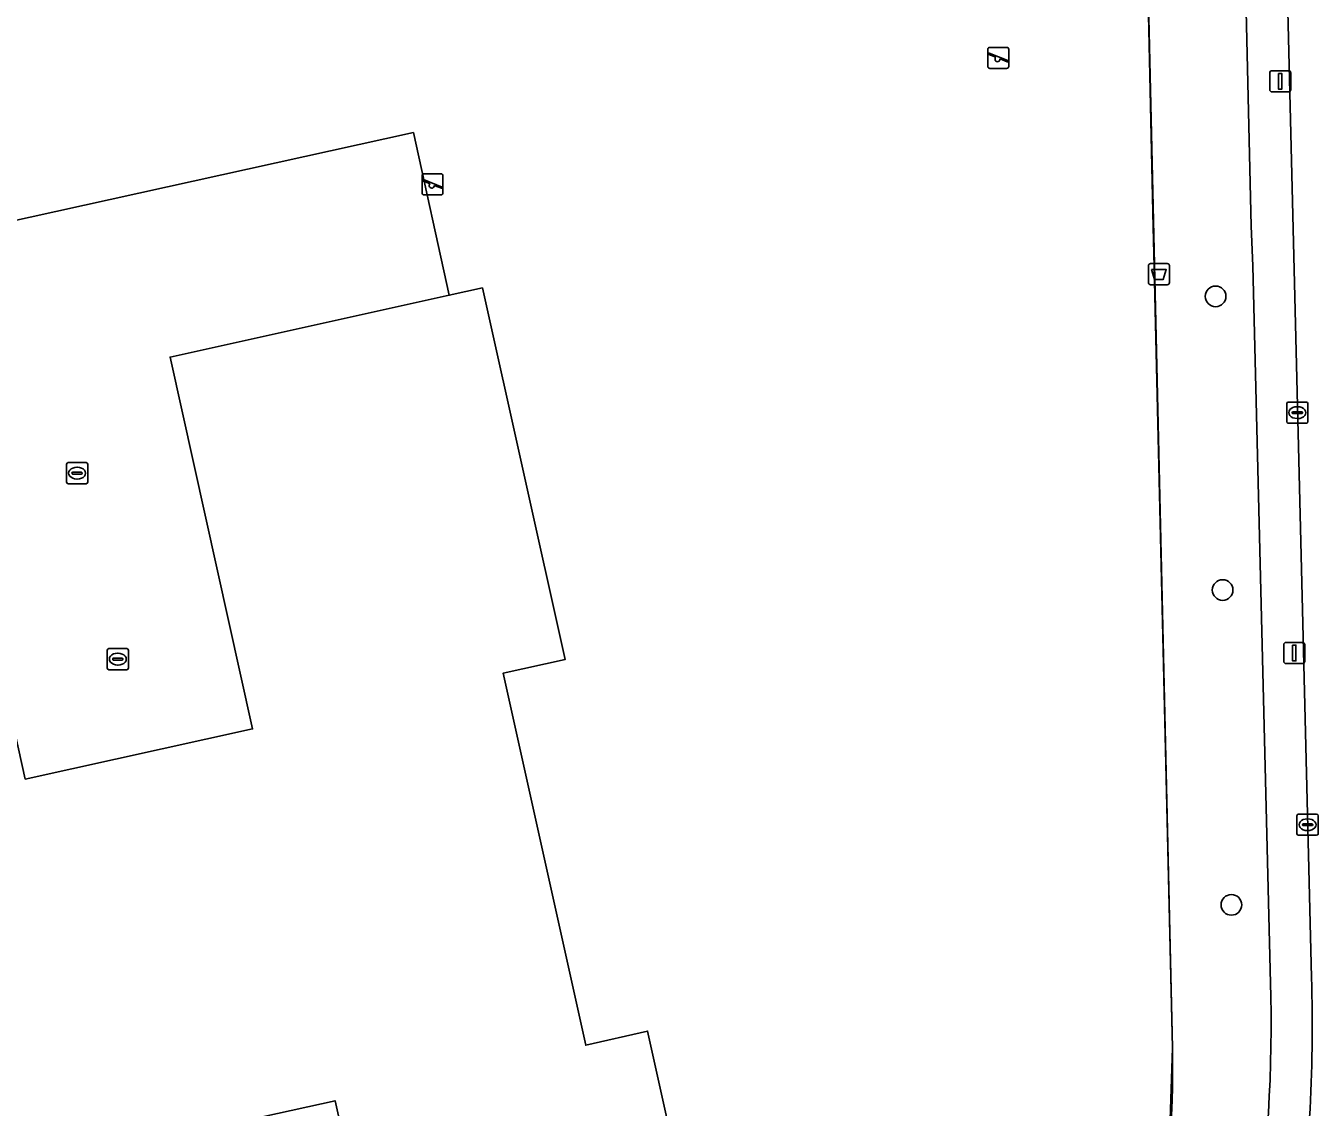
# Model space of a CAD drawing. Extents: x 157320 to 158835, y 386650 to 388491.
# Drawn here: x 157811.4 to 157872.6, y 387636.3 to 387687.5 of the extents above; entities that cross this region are included whole.
import ezdxf

# ---------------------------------------------------------------- set-up
doc = ezdxf.new("R2010")
doc.units = 0
for name, color, linetype in [('IMGEO_Afvalbak', 7, 'Continuous'), ('IMGEO_Boom', 7, 'Continuous'), ('IMGEO_Groenvoorziening', 7, 'Continuous'), ('IMGEO_Hek', 7, 'Continuous'), ('IMGEO_Kolk', 7, 'Continuous'), ('IMGEO_Lichtmast', 7, 'Continuous'), ('IMGEO_Pand', 7, 'Continuous'), ('IMGEO_Rijbaan_lokaal_gesloten', 7, 'Continuous'), ('IMGEO_Speelvoorziening', 7, 'Continuous'), ('IMGEO_Voetpad_open', 7, 'Continuous')]:
    doc.layers.add(name, color=color, linetype=linetype)

msp = doc.modelspace()

# ---------------------------------------------------------------- linework, layer by layer
at = {"layer": 'IMGEO_Afvalbak'}
for p, q in [((157864.527, 387675.311), (157864.527, 387676.111)), ((157864.527, 387676.111), (157864.527, 387675.311)), ((157864.627, 387676.211), (157865.417, 387676.211)), ((157865.417, 387676.211), (157864.627, 387676.211)), ((157865.517, 387676.111), (157865.517, 387675.311)), ((157865.517, 387675.311), (157865.517, 387676.111)), ((157865.417, 387675.211), (157864.627, 387675.211)), ((157864.627, 387675.211), (157865.417, 387675.211))]:
    msp.add_line(p, q, dxfattribs=at)
msp.add_lwpolyline([(157864.67, 387675.925), (157865.374, 387675.925), (157865.225, 387675.455), (157864.819, 387675.455), (157864.67, 387675.925)], dxfattribs=at)
for centre, start, end in [((157864.627, 387676.111), 90, 180), ((157864.627, 387676.111), 90, 180), ((157865.417, 387676.111), 0, 90), ((157865.417, 387676.111), 360, 90), ((157864.627, 387675.311), 180, 270), ((157864.627, 387675.311), 180, 270), ((157865.417, 387675.311), 270, 0), ((157865.417, 387675.311), 270, 0)]:
    msp.add_arc(centre, 0.1, start, end, dxfattribs=at)
at = {"layer": 'IMGEO_Boom'}
for centre in [(157867.705, 387674.659), (157868.038, 387660.763), (157868.452, 387645.864)]:
    msp.add_circle(centre, 0.489, dxfattribs=at)
at = {"layer": 'IMGEO_Groenvoorziening'}
for points in [[(157870.322, 387641.515), (157869.46, 387676.101), (157869.389, 387677.978), (157868.868, 387700.377), (157868.835, 387701.791), (157868.769, 387704.615), (157868.74, 387705.795), (157862.376, 387704.301), (157857.489, 387703.244), (157853.173, 387702.311), (157854.242, 387697.696), (157864.257, 387700.225), (157864.748, 387677.935), (157864.799, 387676.046), (157865.67, 387639.096), (157865.423, 387631.796)], [(157865.423, 387631.796), (157865.67, 387639.096), (157864.799, 387676.046), (157864.748, 387677.935), (157864.257, 387700.225), (157854.242, 387697.696), (157853.173, 387702.311), (157853.058, 387702.286), (157850.397, 387701.679), (157838.41, 387698.943), (157833.411, 387697.802), (157833.278, 387697.771), (157827.821, 387696.511), (157820.517, 387694.825), (157819.163, 387694.512), (157792.617, 387688.478)], [(157797.286, 387675.235), (157829.765, 387682.405), (157831.465, 387674.711), (157833.032, 387675.058), (157836.938, 387657.47), (157834.01, 387656.824), (157837.916, 387639.217), (157840.846, 387639.889), (157844.755, 387622.28)]]:
    msp.add_lwpolyline(points, dxfattribs=at)
msp.add_arc((157798.991, 387640.335), 71.34, 340.80357, 0.94749, dxfattribs=at)
at = {"layer": 'IMGEO_Hek'}
msp.add_lwpolyline([(157865.67, 387639.096), (157864.257, 387700.225), (157854.322, 387697.716), (157854.242, 387697.696), (157853.173, 387702.311)], dxfattribs=at)
msp.add_arc((157809.849, 387638.369), 55.825, 344.91882, 0.74608, dxfattribs=at)
at = {"layer": 'IMGEO_Kolk'}
for p, q in [((157871.069, 387668.73), (157871.069, 387669.582)), ((157871.144, 387669.656), (157871.996, 387669.656)), ((157871.328, 387669.15), (157871.328, 387669.162)), ((157871.766, 387669.113), (157871.368, 387669.113)), ((157871.371, 387669.199), (157871.769, 387669.199)), ((157871.557, 387669.436), (157871.582, 387669.436)), ((157871.812, 387669.162), (157871.812, 387669.15)), ((157872.07, 387669.582), (157872.07, 387668.73)), ((157871.996, 387668.656), (157871.144, 387668.656)), ((157871.58, 387668.876), (157871.555, 387668.876)), ((157813.364, 387665.867), (157813.364, 387666.719)), ((157813.439, 387666.793), (157814.291, 387666.793)), ((157814.365, 387666.719), (157814.365, 387665.867)), ((157813.623, 387666.287), (157813.623, 387666.299)), ((157814.061, 387666.25), (157813.663, 387666.25)), ((157813.666, 387666.336), (157814.064, 387666.336)), ((157813.852, 387666.573), (157813.877, 387666.573)), ((157814.107, 387666.299), (157814.107, 387666.287)), ((157814.291, 387665.793), (157813.439, 387665.793)), ((157813.875, 387666.013), (157813.85, 387666.013)), ((157815.289, 387657.066), (157815.289, 387657.918)), ((157815.364, 387657.992), (157816.216, 387657.992)), ((157815.548, 387657.486), (157815.548, 387657.498)), ((157815.591, 387657.535), (157815.989, 387657.535)), ((157815.777, 387657.772), (157815.802, 387657.772)), ((157816.032, 387657.498), (157816.032, 387657.486)), ((157816.29, 387657.918), (157816.29, 387657.066)), ((157816.216, 387656.992), (157815.364, 387656.992)), ((157815.986, 387657.449), (157815.588, 387657.449)), ((157815.8, 387657.212), (157815.775, 387657.212)), ((157871.628, 387650.156), (157872.48, 387650.156)), ((157871.553, 387649.23), (157871.553, 387650.082)), ((157871.812, 387649.65), (157871.812, 387649.662)), ((157872.25, 387649.613), (157871.852, 387649.613)), ((157871.855, 387649.699), (157872.253, 387649.699)), ((157872.041, 387649.936), (157872.066, 387649.936)), ((157872.296, 387649.662), (157872.296, 387649.65)), ((157872.554, 387650.082), (157872.554, 387649.23)), ((157872.48, 387649.156), (157871.628, 387649.156)), ((157872.064, 387649.376), (157872.039, 387649.376))]:
    msp.add_line(p, q, dxfattribs=at)
for points in [[(157871.069, 387668.73), (157871.069, 387669.582)], [(157871.144, 387669.656), (157871.996, 387669.656)], [(157872.07, 387669.582), (157872.07, 387668.73)], [(157871.996, 387668.656), (157871.144, 387668.656)], [(157813.364, 387665.867), (157813.364, 387666.719)], [(157813.439, 387666.793), (157814.291, 387666.793)], [(157814.365, 387666.719), (157814.365, 387665.867)], [(157814.291, 387665.793), (157813.439, 387665.793)], [(157815.289, 387657.066), (157815.289, 387657.918)], [(157815.364, 387657.992), (157816.216, 387657.992)], [(157816.29, 387657.918), (157816.29, 387657.066)], [(157816.216, 387656.992), (157815.364, 387656.992)], [(157871.628, 387650.156), (157872.48, 387650.156)], [(157871.553, 387649.23), (157871.553, 387650.082)], [(157872.554, 387650.082), (157872.554, 387649.23)], [(157872.48, 387649.156), (157871.628, 387649.156)]]:
    msp.add_lwpolyline(points, dxfattribs=at)
for centre, radius, start, end in [((157871.146, 387669.58), 0.0765, 91.55205, 178.44795), ((157871.146, 387669.58), 0.0765, 91.55205, 178.44795), ((157871.368, 387669.159), 0.0403, 85.87752, 175.75265), ((157871.365, 387669.149), 0.0366, 178.93798, 274.71019), ((157871.769, 387669.156), 0.043, 264.86636, 352.45326), ((157871.773, 387669.161), 0.0386, 1.73085, 96.63898), ((157871.994, 387669.58), 0.0765, 1.55205, 88.44795), ((157871.994, 387669.58), 0.0765, 1.55205, 88.44795), ((157871.146, 387668.732), 0.0765, 181.55205, 268.44795), ((157871.146, 387668.732), 0.0765, 181.55205, 268.44795), ((157871.994, 387668.732), 0.0765, 271.55205, 358.44795), ((157871.994, 387668.732), 0.0765, 271.55205, 358.44795), ((157813.441, 387666.717), 0.0765, 91.55205, 178.44795), ((157813.441, 387666.717), 0.0765, 91.55205, 178.44795), ((157814.289, 387666.717), 0.0765, 1.55205, 88.44795), ((157814.289, 387666.717), 0.0765, 1.55205, 88.44795), ((157813.663, 387666.296), 0.0403, 85.87752, 175.75265), ((157813.66, 387666.286), 0.0366, 178.93798, 274.71019), ((157814.064, 387666.293), 0.043, 264.86636, 352.45326), ((157814.068, 387666.298), 0.0386, 1.73085, 96.63898), ((157813.441, 387665.869), 0.0765, 181.55205, 268.44795), ((157813.441, 387665.869), 0.0765, 181.55205, 268.44795), ((157814.289, 387665.869), 0.0765, 271.55205, 358.44795), ((157814.289, 387665.869), 0.0765, 271.55205, 358.44795), ((157815.366, 387657.916), 0.0765, 91.55205, 178.44795), ((157815.366, 387657.916), 0.0765, 91.55205, 178.44795), ((157815.588, 387657.495), 0.0403, 85.87752, 175.75265), ((157815.585, 387657.485), 0.0366, 178.93798, 274.71019), ((157815.989, 387657.492), 0.043, 264.86636, 352.45326), ((157815.993, 387657.497), 0.0386, 1.73085, 96.63898), ((157816.214, 387657.916), 0.0765, 1.55205, 88.44795), ((157816.214, 387657.916), 0.0765, 1.55205, 88.44795), ((157815.366, 387657.068), 0.0765, 181.55205, 268.44795), ((157815.366, 387657.068), 0.0765, 181.55205, 268.44795), ((157816.214, 387657.068), 0.0765, 271.55205, 358.44795), ((157816.214, 387657.068), 0.0765, 271.55205, 358.44795), ((157871.63, 387650.08), 0.0765, 91.55205, 178.44795), ((157871.63, 387650.08), 0.0765, 91.55205, 178.44795), ((157872.478, 387650.08), 0.0765, 1.55205, 88.44795), ((157872.478, 387650.08), 0.0765, 1.55205, 88.44795), ((157871.852, 387649.659), 0.0403, 85.87752, 175.75265), ((157871.849, 387649.649), 0.0366, 178.93798, 274.71019), ((157872.253, 387649.656), 0.043, 264.86636, 352.45326), ((157872.257, 387649.661), 0.0386, 1.73085, 96.63898), ((157871.63, 387649.232), 0.0765, 181.55205, 268.44795), ((157871.63, 387649.232), 0.0765, 181.55205, 268.44795), ((157872.478, 387649.232), 0.0765, 271.55205, 358.44795), ((157872.478, 387649.232), 0.0765, 271.55205, 358.44795)]:
    msp.add_arc(centre, radius, start, end, dxfattribs=at)
for centre, major_axis, ratio, start_param, end_param in [((157871.556, 387669.156), (-0.387, 0.002), 0.722429, 4.712389, 7.853982), ((157871.581, 387669.156), (-0.39, 0.002), 0.717154, 1.570796, 4.712389), ((157813.851, 387666.293), (-0.387, 0.002), 0.722429, 4.712389, 7.853982), ((157813.876, 387666.293), (-0.39, 0.002), 0.717154, 1.570796, 4.712389), ((157815.776, 387657.492), (-0.387, 0.002), 0.722429, 4.712389, 7.853982), ((157815.801, 387657.492), (-0.39, 0.002), 0.717154, 1.570796, 4.712389), ((157872.04, 387649.656), (-0.387, 0.002), 0.722429, 4.712389, 7.853982), ((157872.065, 387649.656), (-0.39, 0.002), 0.717154, 1.570796, 4.712389)]:
    msp.add_ellipse(centre, major_axis=major_axis, ratio=ratio, start_param=start_param, end_param=end_param, dxfattribs=at)
at = {"layer": 'IMGEO_Lichtmast'}
for p, q in [((157870.266, 387684.436), (157870.266, 387685.236)), ((157870.266, 387685.236), (157870.266, 387684.436)), ((157870.366, 387685.336), (157871.156, 387685.336)), ((157871.156, 387685.336), (157870.366, 387685.336)), ((157871.256, 387685.236), (157871.256, 387684.436)), ((157871.256, 387684.436), (157871.256, 387685.236)), ((157871.156, 387684.336), (157870.366, 387684.336)), ((157870.366, 387684.336), (157871.156, 387684.336)), ((157870.929, 387657.382), (157870.929, 387658.182)), ((157870.929, 387658.182), (157870.929, 387657.382)), ((157871.029, 387658.282), (157871.819, 387658.282)), ((157871.819, 387658.282), (157871.029, 387658.282)), ((157871.919, 387658.182), (157871.919, 387657.382)), ((157871.919, 387657.382), (157871.919, 387658.182)), ((157871.819, 387657.282), (157871.029, 387657.282)), ((157871.029, 387657.282), (157871.819, 387657.282))]:
    msp.add_line(p, q, dxfattribs=at)
for points in [[(157870.686, 387685.211), (157870.836, 387685.211), (157870.836, 387684.461), (157870.686, 387684.461), (157870.686, 387685.211)], [(157871.349, 387658.157), (157871.499, 387658.157), (157871.499, 387657.407), (157871.349, 387657.407), (157871.349, 387658.157)]]:
    msp.add_lwpolyline(points, dxfattribs=at)
for centre, start, end in [((157870.366, 387685.236), 90, 180), ((157870.366, 387685.236), 90, 180), ((157871.156, 387685.236), 0, 90), ((157871.156, 387685.236), 360, 90), ((157870.366, 387684.436), 180, 270), ((157870.366, 387684.436), 180, 270), ((157871.156, 387684.436), 270, 0), ((157871.156, 387684.436), 270, 0), ((157871.029, 387658.182), 90, 180), ((157871.029, 387658.182), 90, 180), ((157871.819, 387658.182), 0, 90), ((157871.819, 387658.182), 360, 90), ((157871.029, 387657.382), 180, 270), ((157871.029, 387657.382), 180, 270), ((157871.819, 387657.382), 270, 0), ((157871.819, 387657.382), 270, 0)]:
    msp.add_arc(centre, 0.1, start, end, dxfattribs=at)
at = {"layer": 'IMGEO_Pand'}
msp.add_lwpolyline([(157834.01, 387656.824), (157836.938, 387657.47), (157833.032, 387675.058), (157831.465, 387674.711), (157818.262, 387671.784), (157822.16, 387654.192), (157811.41, 387651.812), (157807.526, 387669.385), (157792.784, 387666.135), (157804.441, 387613.378), (157819.201, 387616.636), (157815.303, 387634.218), (157826.064, 387636.591), (157829.979, 387618.997), (157844.662, 387622.26), (157844.755, 387622.28), (157840.846, 387639.889), (157837.916, 387639.217)], close=True, dxfattribs=at)
at = {"layer": 'IMGEO_Rijbaan_lokaal_gesloten'}
msp.add_lwpolyline([(157869.024, 387772.572), (157869.136, 387768.786), (157869.272, 387763.276), (157869.42, 387757.257), (157869.598, 387750), (157869.912, 387737.356), (157870.077, 387730.715), (157870.174, 387726.805), (157870.264, 387723.208), (157870.587, 387710.204), (157870.702, 387705.562), (157872.239, 387642.425)], dxfattribs=at)
msp.add_arc((157799.465, 387640.111), 72.811, 351.38879, 1.82136, dxfattribs=at)
at = {"layer": 'IMGEO_Speelvoorziening'}
for p, q in [((157856.929, 387685.542), (157856.929, 387686.342)), ((157856.929, 387686.342), (157856.929, 387685.542)), ((157857.029, 387686.442), (157857.819, 387686.442)), ((157857.819, 387686.442), (157857.029, 387686.442)), ((157857.919, 387686.342), (157857.919, 387685.542)), ((157857.919, 387685.542), (157857.919, 387686.342)), ((157857.312, 387685.97), (157856.973, 387686.107)), ((157856.998, 387686.167), (157857.874, 387685.814)), ((157857.85, 387685.754), (157857.51, 387685.891)), ((157857.819, 387685.442), (157857.029, 387685.442)), ((157857.029, 387685.442), (157857.819, 387685.442)), ((157830.176, 387679.561), (157830.176, 387680.361)), ((157830.176, 387680.361), (157830.176, 387679.561)), ((157830.559, 387679.989), (157830.22, 387680.126)), ((157830.245, 387680.186), (157831.121, 387679.833)), ((157830.276, 387680.461), (157831.066, 387680.461)), ((157831.066, 387680.461), (157830.276, 387680.461)), ((157831.166, 387680.361), (157831.166, 387679.561)), ((157831.166, 387679.561), (157831.166, 387680.361)), ((157831.097, 387679.773), (157830.757, 387679.91)), ((157831.066, 387679.461), (157830.276, 387679.461)), ((157830.276, 387679.461), (157831.066, 387679.461))]:
    msp.add_line(p, q, dxfattribs=at)
for centre, radius, start, end in [((157857.029, 387686.342), 0.1, 90, 180), ((157857.029, 387686.342), 0.1, 90, 180), ((157857.819, 387686.342), 0.1, 0, 90), ((157857.819, 387686.342), 0.1, 360, 90), ((157856.986, 387686.137), 0.0327, 68.07798, 248.07798), ((157857.391, 387685.88), 0.12, 130.99278, 5.16318), ((157857.862, 387685.784), 0.0327, 248.07798, 68.07798), ((157857.029, 387685.542), 0.1, 180, 270), ((157857.029, 387685.542), 0.1, 180, 270), ((157857.819, 387685.542), 0.1, 270, 0), ((157857.819, 387685.542), 0.1, 270, 0), ((157830.276, 387680.361), 0.1, 90, 180), ((157830.276, 387680.361), 0.1, 90, 180), ((157830.233, 387680.156), 0.0327, 68.07798, 248.07798), ((157831.066, 387680.361), 0.1, 0, 90), ((157831.066, 387680.361), 0.1, 360, 90), ((157830.276, 387679.561), 0.1, 180, 270), ((157830.276, 387679.561), 0.1, 180, 270), ((157830.638, 387679.899), 0.12, 130.99278, 5.16318), ((157831.066, 387679.561), 0.1, 270, 0), ((157831.066, 387679.561), 0.1, 270, 0), ((157831.109, 387679.803), 0.0327, 248.07798, 68.07798)]:
    msp.add_arc(centre, radius, start, end, dxfattribs=at)
at = {"layer": 'IMGEO_Voetpad_open'}
for points in [[(157867.264, 387770.244), (157867.321, 387768.404), (157867.782, 387750), (157868.115, 387736.72), (157867.986, 387736.725), (157868.74, 387705.795), (157868.769, 387704.615), (157868.835, 387701.791), (157868.868, 387700.377), (157869.389, 387677.978), (157869.46, 387676.101), (157870.322, 387641.515)], [(157872.239, 387642.425), (157870.702, 387705.562), (157869.662, 387705.536), (157869.547, 387710.178), (157870.587, 387710.204), (157870.264, 387723.208), (157869.224, 387723.182), (157869.134, 387726.779), (157870.174, 387726.805), (157870.077, 387730.715)], [(157804.441, 387613.378), (157792.784, 387666.135), (157807.526, 387669.385), (157811.41, 387651.812), (157822.16, 387654.192), (157818.262, 387671.784), (157831.465, 387674.711), (157829.765, 387682.405), (157797.286, 387675.235), (157795.419, 387683.841), (157793.85, 387683.459), (157786.315, 387681.625), (157785.269, 387678.768), (157801.253, 387606.747)], [(157829.979, 387618.997), (157826.064, 387636.591), (157815.303, 387634.218)]]:
    msp.add_lwpolyline(points, dxfattribs=at)
for centre, radius, start, end in [((157799.465, 387640.111), 72.811, 351.38879, 1.82136), ((157798.991, 387640.335), 71.34, 340.80357, 0.94749)]:
    msp.add_arc(centre, radius, start, end, dxfattribs=at)

doc.saveas('drawing.dxf')
